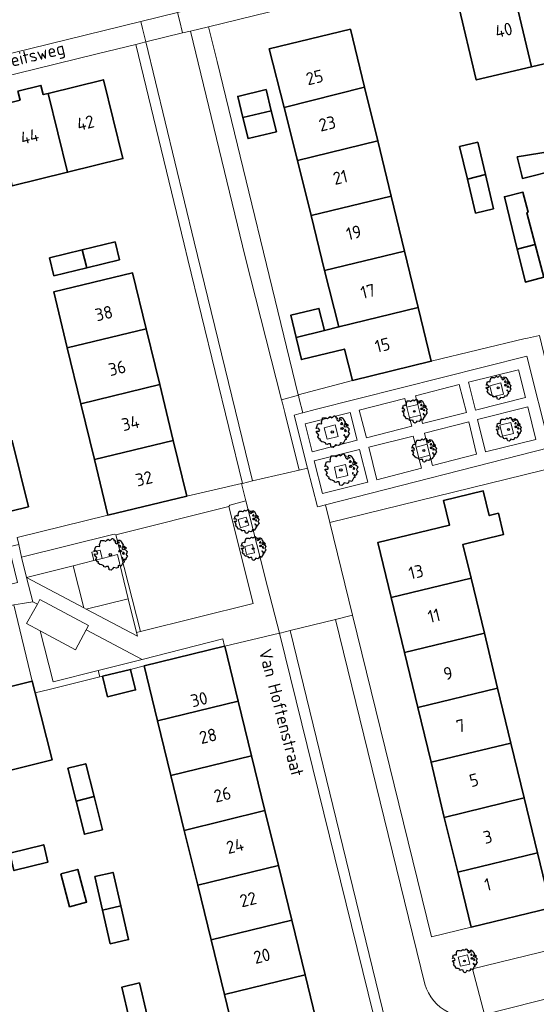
# Model space of a CAD drawing. Header units: metres. Extents: x 152391 to 157968, y 462336 to 467280.
# Tile 689 of 736: x 157093 to 157148, y 464589 to 464694. Entities that reach past the tile are written whole.
import ezdxf
from ezdxf.enums import TextEntityAlignment as Align

# ---------------------------------------------------------------- set-up
doc = ezdxf.new("R2010")
doc.units = ezdxf.units.M
doc.header["$LTSCALE"] = 0.75
doc.layers.get('0').update_dxf_attribs({"lineweight": 25})
for name, color, linetype, lineweight in [('B-GV-GR-BOOM-S', 252, 'Continuous', 25), ('B-WE-GR-GROENVOORZIENING-GV', 251, 'Continuous', 18), ('B-WE-GR-HAAG-GV', 251, 'Continuous', 13), ('B-WE-OG-BEBOUWING-GV', 6, 'Continuous', 35), ('B-WE-OG-BEBOUWING-T18', 1, 'Continuous', 18), ('B-WE-OG-TERREIN_ONBEGROEID-GV', 251, 'Continuous', 18), ('B-WE-OG-TOPOGRAFIE-T18', 1, 'Continuous', 18), ('B-WE-VH-VERHARDING_BETONSTRAATSTEEN-GV', 251, 'Continuous', 18), ('B-WE-VH-VERHARDING_SIERBESTRATING-GV', 251, 'Continuous', 18), ('B-WE-VH-VERHARDING_TEGEL-GV', 251, 'Continuous', 18), ('B-WE-VH-VERHARDING_TEGEL_RUBBER-GV', 251, 'Continuous', 18)]:
    doc.layers.add(name, color=color, linetype=linetype, lineweight=lineweight)
doc.styles.add('NLCS-ISO-M750-T18', font='NLCS-ISO.ttf', dxfattribs={"height": 1.35})

# ---------------------------------------------------------------- blocks, each defined once
blk = doc.blocks.new('SGR-BOOM_21_30')
at = {"linetype": 'Continuous'}
for p, q in [((-1.13, 1.09), (-1.11, 1.19)), ((-1.12, 0.92), (-1.13, 1.09)), ((-1.11, 1.19), (-1.05, 1.33)), ((-1.05, 1.33), (-1.02, 1.5)), ((-1.02, 1.5), (-0.67, 1.5)), ((-0.67, 1.5), (-0.52, 1.43)), ((-0.52, 1.43), (-0.47, 1.45)), ((-0.47, 1.45), (-0.37, 1.55)), ((-0.37, 1.55), (-0.23, 1.65)), ((-0.23, 1.65), (-0.13, 1.58)), ((-0.13, 1.58), (-0.06, 1.52)), ((-0.06, 1.52), (0.07, 1.58)), ((0.07, 1.58), (0.2, 1.71)), ((0.2, 1.71), (0.26, 1.73)), ((0.26, 1.73), (0.33, 1.7)), ((0.33, 1.7), (0.39, 1.65)), ((0.4, 1.53), (0.38, 1.5)), ((0.38, 1.5), (0.53, 1.52)), ((0.39, 1.65), (0.4, 1.53)), ((0.54, 1.48), (0.51, 1.29)), ((0.51, 1.29), (0.57, 1.24)), ((0.53, 1.52), (0.54, 1.48)), ((0.57, 1.24), (0.69, 1.15)), ((0.69, 1.15), (0.75, 1.2)), ((0.75, 1.2), (0.8, 1.29)), ((0.79, 1.4), (0.89, 1.56)), ((0.8, 1.29), (0.79, 1.4)), ((0.89, 1.56), (1.02, 1.53)), ((0.97, 1.37), (0.93, 1.33)), ((0.93, 1.33), (0.95, 1.25)), ((0.95, 1.25), (0.96, 1.24)), ((0.96, 1.27), (0.97, 1.37)), ((1.02, 1.53), (1.16, 1.45)), ((1.16, 1.45), (1.25, 1.27)), ((1.25, 1.27), (1.38, 1.06)), ((1.38, 1.06), (1.32, 0.79)), ((-1.7, 0.37), (-1.66, 0.48)), ((-1.49, 0.41), (-1.7, 0.37)), ((-1.68, -0.03), (-1.67, 0.09)), ((-1.67, 0.09), (-1.39, 0.07)), ((-1.66, 0.48), (-1.6, 0.53)), ((-1.63, 0.58), (-1.53, 0.87)), ((-1.6, 0.53), (-1.63, 0.58)), ((-1.53, 0.87), (-1.46, 0.86)), ((-1.42, 0.33), (-1.49, 0.41)), ((-1.46, 0.86), (-1.34, 0.91)), ((-1.33, 0.18), (-1.42, 0.33)), ((-1.39, 0.07), (-1.33, 0.18)), ((-1.34, 0.91), (-1.18, 0.86)), ((-1.18, 0.86), (-1.12, 0.92)), ((0.94, 0.91), (0.89, 0.87)), ((0.89, 0.87), (0.93, 0.83)), ((0.93, 0.41), (0.89, 0.33)), ((0.89, 0.33), (1.03, 0.32)), ((0.93, 0.83), (0.98, 0.84)), ((1.05, 0.46), (0.93, 0.41)), ((0.97, 0.97), (0.94, 0.91)), ((1.03, 0.97), (0.97, 0.97)), ((0.98, 0.84), (1.03, 0.78)), ((1.08, 0.94), (1.03, 0.97)), ((1.03, 0.78), (1.08, 0.84)), ((1.03, 0.32), (1.11, 0.25)), ((1.11, 0.46), (1.05, 0.46)), ((1.12, 0.87), (1.08, 0.94)), ((1.08, 0.84), (1.12, 0.87)), ((1.22, 0.4), (1.11, 0.46)), ((1.11, 0.25), (1.2, 0.37)), ((1.2, 0.37), (1.24, 0.41)), ((1.32, 0.79), (1.23, 0.69)), ((1.23, 0.69), (1.27, 0.63)), ((1.27, 0.63), (1.38, 0.56)), ((1.34, 0.18), (1.31, 0.1)), ((1.43, 0.05), (1.31, 0.1)), ((1.36, 0.3), (1.34, 0.23)), ((1.34, 0.23), (1.34, 0.18)), ((1.43, 0.23), (1.36, 0.3)), ((1.38, 0.56), (1.44, 0.6)), ((1.47, 0.2), (1.43, 0.23)), ((1.43, 0.05), (1.51, 0.14)), ((1.47, 0.86), (1.44, 0.81)), ((1.44, 0.81), (1.46, 0.74)), ((1.44, 0.6), (1.57, 0.56)), ((1.46, 0.74), (1.53, 0.69)), ((1.54, 0.86), (1.47, 0.86)), ((1.51, 0.14), (1.47, 0.2)), ((1.53, 0.73), (1.64, 0.68)), ((1.53, 0.69), (1.54, 0.73)), ((1.62, 0.76), (1.54, 0.86)), ((1.57, 0.56), (1.64, 0.51)), ((1.73, 0.71), (1.62, 0.76)), ((1.64, 0.68), (1.73, 0.71)), ((1.64, 0.51), (1.81, 0.32)), ((1.72, 0.1), (1.67, 0.04)), ((1.67, 0.04), (1.76, -0.09)), ((1.81, 0.32), (1.72, 0.1)), ((-1.54, -0.18), (-1.68, -0.03)), ((-1.55, -0.51), (-1.49, -0.42)), ((-1.35, -0.75), (-1.55, -0.51)), ((-1.44, -0.32), (-1.54, -0.18)), ((-1.49, -0.42), (-1.44, -0.32)), ((-1.25, -0.78), (-1.35, -0.75)), ((-1.27, -0.9), (-1.25, -0.78)), ((-1.11, -1.05), (-1.27, -0.9)), ((-0.91, -1.08), (-1.11, -1.05)), ((1.29, -1.01), (1.18, -1.24)), ((1.29, -0.29), (1.24, -0.36)), ((1.24, -0.36), (1.25, -0.42)), ((1.26, -0.42), (1.33, -0.41)), ((1.33, -0.34), (1.29, -0.29)), ((1.36, -0.88), (1.29, -1.01)), ((1.33, -0.41), (1.33, -0.34)), ((1.37, -0.83), (1.36, -0.88)), ((1.48, -0.8), (1.37, -0.83)), ((1.46, -0.47), (1.39, -0.59)), ((1.39, -0.59), (1.43, -0.64)), ((1.43, -0.64), (1.5, -0.7)), ((1.58, -0.59), (1.46, -0.47)), ((1.5, -0.7), (1.48, -0.8)), ((1.66, -0.52), (1.58, -0.59)), ((1.68, -0.42), (1.66, -0.52)), ((1.72, -0.31), (1.68, -0.42)), ((1.84, -0.18), (1.72, -0.31)), ((1.76, -0.09), (1.84, -0.18)), ((-0.67, -1.18), (-0.91, -1.08)), ((-0.68, -1.29), (-0.67, -1.18)), ((-0.55, -1.33), (-0.68, -1.29)), ((-0.4, -1.26), (-0.55, -1.33)), ((-0.19, -1.28), (-0.4, -1.26)), ((-0.16, -1.43), (-0.19, -1.28)), ((-0.13, -1.49), (-0.16, -1.43)), ((-0.1, -1.61), (-0.13, -1.49)), ((0.11, -1.67), (-0.1, -1.61)), ((0.25, -1.52), (0.11, -1.67)), ((0.36, -1.38), (0.25, -1.52)), ((0.68, -1.44), (0.36, -1.38)), ((0.83, -1.36), (0.68, -1.44)), ((0.84, -1.16), (0.83, -1.36)), ((1.03, -1.18), (0.84, -1.16)), ((1.18, -1.24), (1.03, -1.18))]:
    blk.add_line(p, q, dxfattribs=at)
blk.add_circle((0, 0), 0.126, dxfattribs=at)
blk = doc.blocks.new('SGR-BOOM_0_20')
at = {"linetype": 'Continuous'}
for p, q in [((-0.79, 1), (-0.76, 1.12)), ((-0.76, 1.12), (-0.5, 1.12)), ((-0.5, 1.12), (-0.39, 1.07)), ((-0.39, 1.07), (-0.35, 1.09)), ((-0.35, 1.09), (-0.27, 1.16)), ((-0.27, 1.16), (-0.17, 1.24)), ((-0.17, 1.24), (-0.1, 1.19)), ((-0.1, 1.19), (-0.05, 1.14)), ((-0.05, 1.14), (0.05, 1.19)), ((0.05, 1.19), (0.15, 1.28)), ((0.15, 1.28), (0.2, 1.3)), ((0.2, 1.3), (0.25, 1.27)), ((0.25, 1.27), (0.29, 1.24)), ((0.3, 1.15), (0.28, 1.12)), ((0.28, 1.12), (0.4, 1.14)), ((0.29, 1.24), (0.3, 1.15)), ((0.41, 1.11), (0.38, 0.96)), ((0.4, 1.14), (0.41, 1.11)), ((0.59, 1.05), (0.67, 1.17)), ((0.67, 1.17), (0.76, 1.15)), ((0.76, 1.15), (0.87, 1.09)), ((0.87, 1.09), (0.94, 0.95)), ((-1.28, 0.27), (-1.24, 0.36)), ((-1.12, 0.31), (-1.28, 0.27)), ((-1.26, -0.02), (-1.25, 0.06)), ((-1.25, 0.06), (-1.04, 0.05)), ((-1.24, 0.36), (-1.2, 0.4)), ((-1.22, 0.43), (-1.15, 0.66)), ((-1.2, 0.4), (-1.22, 0.43)), ((-1.15, 0.66), (-1.09, 0.64)), ((-1.07, 0.25), (-1.12, 0.31)), ((-1.09, 0.64), (-1.01, 0.68)), ((-1, 0.14), (-1.07, 0.25)), ((-1.04, 0.05), (-1, 0.14)), ((-1.01, 0.68), (-0.88, 0.64)), ((-0.88, 0.64), (-0.84, 0.69)), ((-0.85, 0.82), (-0.83, 0.89)), ((-0.84, 0.69), (-0.85, 0.82)), ((-0.83, 0.89), (-0.79, 1)), ((0.38, 0.96), (0.42, 0.93)), ((0.42, 0.93), (0.52, 0.87)), ((0.52, 0.87), (0.56, 0.9)), ((0.56, 0.9), (0.6, 0.96)), ((0.6, 0.96), (0.59, 1.05)), ((0.7, 0.68), (0.67, 0.66)), ((0.67, 0.66), (0.69, 0.62)), ((0.69, 0.31), (0.67, 0.25)), ((0.67, 0.25), (0.77, 0.24)), ((0.73, 1.03), (0.69, 1)), ((0.69, 1), (0.71, 0.94)), ((0.69, 0.62), (0.74, 0.63)), ((0.79, 0.35), (0.69, 0.31)), ((0.73, 0.73), (0.7, 0.68)), ((0.71, 0.94), (0.72, 0.93)), ((0.72, 0.95), (0.73, 1.03)), ((0.77, 0.73), (0.73, 0.73)), ((0.74, 0.63), (0.77, 0.58)), ((0.81, 0.71), (0.77, 0.73)), ((0.77, 0.58), (0.81, 0.63)), ((0.77, 0.24), (0.83, 0.19)), ((0.83, 0.35), (0.79, 0.35)), ((0.84, 0.66), (0.81, 0.71)), ((0.81, 0.63), (0.84, 0.66)), ((0.91, 0.3), (0.83, 0.35)), ((0.83, 0.19), (0.9, 0.27)), ((0.9, 0.27), (0.93, 0.31)), ((0.99, 0.59), (0.92, 0.52)), ((0.92, 0.52), (0.96, 0.47)), ((0.94, 0.95), (1.03, 0.79)), ((0.96, 0.47), (1.03, 0.42)), ((1.01, 0.14), (0.98, 0.08)), ((1.08, 0.04), (0.98, 0.08)), ((1.03, 0.79), (0.99, 0.59)), ((1.02, 0.22), (1.01, 0.18)), ((1.01, 0.18), (1.01, 0.14)), ((1.07, 0.18), (1.02, 0.22)), ((1.03, 0.42), (1.08, 0.45)), ((1.1, 0.15), (1.07, 0.18)), ((1.1, 0.64), (1.08, 0.61)), ((1.08, 0.61), (1.1, 0.56)), ((1.08, 0.45), (1.17, 0.42)), ((1.08, 0.04), (1.13, 0.1)), ((1.16, 0.64), (1.1, 0.64)), ((1.1, 0.56), (1.15, 0.52)), ((1.13, 0.1), (1.1, 0.15)), ((1.15, 0.55), (1.23, 0.51)), ((1.15, 0.52), (1.16, 0.55)), ((1.22, 0.57), (1.16, 0.64)), ((1.17, 0.42), (1.23, 0.39)), ((1.3, 0.53), (1.22, 0.57)), ((1.23, 0.51), (1.3, 0.53)), ((1.23, 0.39), (1.36, 0.24)), ((1.29, 0.08), (1.25, 0.03)), ((1.25, 0.03), (1.32, -0.07)), ((1.36, 0.24), (1.29, 0.08)), ((-1.15, -0.13), (-1.26, -0.02)), ((-1.16, -0.38), (-1.12, -0.32)), ((-1.02, -0.56), (-1.16, -0.38)), ((-1.08, -0.24), (-1.15, -0.13)), ((-1.12, -0.32), (-1.08, -0.24)), ((-0.94, -0.59), (-1.02, -0.56)), ((-0.95, -0.67), (-0.94, -0.59)), ((-0.83, -0.79), (-0.95, -0.67)), ((-0.68, -0.81), (-0.83, -0.79)), ((-0.5, -0.88), (-0.68, -0.81)), ((-0.51, -0.97), (-0.5, -0.88)), ((-0.41, -0.99), (-0.51, -0.97)), ((-0.3, -0.95), (-0.41, -0.99)), ((-0.14, -0.96), (-0.3, -0.95)), ((-0.12, -1.07), (-0.14, -0.96)), ((0.27, -1.03), (0.19, -1.14)), ((0.51, -1.08), (0.27, -1.03)), ((0.62, -1.02), (0.51, -1.08)), ((0.63, -0.87), (0.62, -1.02)), ((0.77, -0.88), (0.63, -0.87)), ((0.89, -0.93), (0.77, -0.88)), ((0.96, -0.76), (0.89, -0.93)), ((0.96, -0.22), (0.93, -0.27)), ((0.93, -0.27), (0.94, -0.32)), ((0.95, -0.32), (1, -0.3)), ((1, -0.26), (0.96, -0.22)), ((1.02, -0.66), (0.96, -0.76)), ((1, -0.3), (1, -0.26)), ((1.03, -0.63), (1.02, -0.66)), ((1.11, -0.6), (1.03, -0.63)), ((1.1, -0.35), (1.04, -0.44)), ((1.04, -0.44), (1.07, -0.48)), ((1.07, -0.48), (1.12, -0.53)), ((1.18, -0.44), (1.1, -0.35)), ((1.12, -0.53), (1.11, -0.6)), ((1.24, -0.39), (1.18, -0.44)), ((1.26, -0.32), (1.24, -0.39)), ((1.29, -0.23), (1.26, -0.32)), ((1.38, -0.13), (1.29, -0.23)), ((1.32, -0.07), (1.38, -0.13)), ((-0.1, -1.12), (-0.12, -1.07)), ((-0.07, -1.2), (-0.1, -1.12)), ((0.08, -1.25), (-0.07, -1.2)), ((0.19, -1.14), (0.08, -1.25))]:
    blk.add_line(p, q, dxfattribs=at)
blk.add_circle((0, 0), 0.0948, dxfattribs=at)

msp = doc.modelspace()

# ---------------------------------------------------------------- linework, layer by layer
at = {"layer": 'B-WE-GR-GROENVOORZIENING-GV'}
for points in [[(157143.32, 464655.39), (157143.61, 464654.21), (157144.78, 464654.49), (157144.49, 464655.68)], [(157135.63, 464653.4), (157134.47, 464653.11), (157134.76, 464651.95), (157135.92, 464652.23)], [(157145.83, 464650.28), (157145.56, 464651.46), (157144.38, 464651.19), (157144.65, 464650.01)], [(157126.83, 464651.2), (157125.65, 464650.89), (157125.96, 464649.68), (157127.15, 464649.98)], [(157136.92, 464647.96), (157136.63, 464649.14), (157135.45, 464648.84), (157135.74, 464647.67)], [(157127.91, 464646.97), (157126.75, 464646.7), (157127.01, 464645.54), (157128.17, 464645.81)], [(157116.73, 464640.24), (157117.59, 464640.49), (157117.33, 464641.36), (157116.48, 464641.1)], [(157101.07, 464636.73), (157101.96, 464636.94), (157101.74, 464637.84), (157100.86, 464637.63)], [(157117.17, 464638.24), (157117.37, 464637.36), (157118.21, 464637.56), (157118.01, 464638.43)], [(157101.71, 464624.32), (157101.99, 464624.39), (157104.99, 464625.12), (157106.44, 464625.48), (157115.02, 464627.58), (157114.82, 464628.38), (157106.21, 464626.19), (157101.54, 464625)], [(157140.92, 464594.65), (157139.95, 464594.41), (157140.2, 464593.44), (157141.17, 464593.68)]]:
    msp.add_lwpolyline(points, close=True, dxfattribs=at)
at = {"layer": 'B-WE-GR-HAAG-GV'}
msp.add_lwpolyline([(157101.71, 464624.32), (157101.99, 464624.39), (157104.99, 464625.12), (157106.44, 464625.48), (157115.02, 464627.58), (157114.82, 464628.38), (157106.21, 464626.19), (157101.54, 464625)], close=True, dxfattribs=at)
at = {"layer": 'B-WE-OG-BEBOUWING-GV'}
for points in [[(157151.67, 464699.08), (157145.79, 464697.68), (157147.75, 464689.42), (157153.63, 464690.81)], [(157147.75, 464689.42), (157145.79, 464697.68), (157139.91, 464696.29), (157141.87, 464688.02)], [(157128.46, 464693.43), (157119.77, 464691.32), (157121.37, 464685.07), (157129.96, 464687.26)], [(157090.3, 464685.13), (157092.36, 464676.72), (157098.27, 464678.17), (157096.2, 464686.58), (157095.67, 464686.45), (157095.43, 464687.43), (157092.97, 464686.83), (157093.21, 464685.85)], [(157098.27, 464678.17), (157104.17, 464679.62), (157102.1, 464688.03), (157096.2, 464686.58)], [(157122.81, 464679.43), (157131.35, 464681.51), (157129.96, 464687.26), (157121.37, 464685.07)], [(157116.98, 464684), (157119.99, 464684.73), (157119.45, 464686.98), (157116.43, 464686.25)], [(157116.98, 464684), (157117.53, 464681.76), (157120.54, 464682.49), (157119.99, 464684.73)], [(157124.24, 464673.55), (157132.78, 464675.63), (157131.35, 464681.51), (157122.81, 464679.43)], [(157142.02, 464681.37), (157140.09, 464680.9), (157140.92, 464677.44), (157142.85, 464677.91)], [(157150.46, 464678.41), (157149.98, 464680.41), (157146.24, 464679.81), (157146.72, 464677.82), (157146.79, 464677.5)], [(157143.72, 464674.27), (157142.85, 464677.91), (157140.92, 464677.44), (157141.79, 464673.81)], [(157125.67, 464667.67), (157134.21, 464669.75), (157132.78, 464675.63), (157124.24, 464673.55)], [(157146.24, 464669.97), (157148.14, 464670.46), (157147.26, 464673.85), (157147.4, 464673.89), (157146.84, 464676.04), (157144.87, 464675.55)], [(157103.8, 464668.81), (157103.33, 464670.74), (157099.84, 464669.88), (157100.31, 464667.96)], [(157148.14, 464670.46), (157146.24, 464669.97), (157147.11, 464666.45), (157147.24, 464666.49), (157149.06, 464666.96)], [(157096.82, 464667.11), (157100.31, 464667.96), (157099.84, 464669.88), (157096.35, 464669.03)], [(157134.21, 464669.75), (157125.67, 464667.67), (157127.21, 464661.66), (157135.67, 464663.72)], [(157098.24, 464659.43), (157106.66, 464661.47), (157105.21, 464667.43), (157096.8, 464665.39)], [(157125.66, 464661.28), (157125.08, 464663.64), (157122.07, 464662.91), (157122.64, 464660.55)], [(157128.66, 464655.95), (157137.06, 464657.99), (157135.67, 464663.72), (157127.21, 464661.66), (157125.66, 464661.28), (157122.64, 464660.55), (157123.22, 464658.18), (157127.81, 464659.3)], [(157098.24, 464659.43), (157099.68, 464653.47), (157108.1, 464655.51), (157106.66, 464661.47)], [(157099.68, 464653.47), (157101.13, 464647.52), (157109.54, 464649.55), (157108.1, 464655.51)], [(157090.48, 464649.05), (157090.86, 464647.48), (157092.2, 464642), (157094.1, 464642.47), (157092.37, 464649.51)], [(157102.57, 464641.56), (157110.99, 464643.59), (157109.54, 464649.55), (157101.13, 464647.52)], [(157132.78, 464632.78), (157141.31, 464634.85), (157140.44, 464638.46), (157144.78, 464639.52), (157144.23, 464641.77), (157143.25, 464641.53), (157142.61, 464644.16), (157138.36, 464643.13), (157139, 464640.5), (157131.36, 464638.65)], [(157134.2, 464626.92), (157142.73, 464628.99), (157141.31, 464634.85), (157132.78, 464632.78)], [(157135.62, 464621.06), (157144.15, 464623.13), (157142.73, 464628.99), (157134.2, 464626.92)], [(157107.87, 464619.63), (157116.46, 464621.73), (157115.04, 464627.58), (157115.02, 464627.58), (157106.44, 464625.48)], [(157101.99, 464624.39), (157102.53, 464622.19), (157105.53, 464622.92), (157104.99, 464625.12)], [(157094.83, 464622.6), (157094.51, 464623.87), (157088.52, 464622.37), (157090.62, 464613.96), (157096.61, 464615.46)], [(157137.04, 464615.2), (157145.57, 464617.26), (157144.15, 464623.13), (157135.62, 464621.06)], [(157117.89, 464615.89), (157116.46, 464621.73), (157107.87, 464619.63), (157109.29, 464613.79)], [(157146.99, 464611.4), (157145.57, 464617.26), (157137.04, 464615.2), (157138.46, 464609.33)], [(157117.89, 464615.89), (157109.29, 464613.79), (157110.72, 464607.94), (157119.33, 464610.05)], [(157101.09, 464611.56), (157100.21, 464615.05), (157098.3, 464614.57), (157099.18, 464611.07)], [(157099.18, 464611.07), (157100.07, 464607.53), (157101.98, 464608.01), (157101.09, 464611.56)], [(157139.89, 464603.47), (157148.41, 464605.54), (157146.99, 464611.4), (157138.46, 464609.33)], [(157119.33, 464610.05), (157110.72, 464607.94), (157112.15, 464602.1), (157120.76, 464604.2)], [(157092.11, 464605.49), (157092.55, 464603.65), (157096.18, 464604.56), (157095.73, 464606.4)], [(157148.41, 464605.54), (157139.89, 464603.47), (157141.31, 464597.6), (157149.83, 464599.68)], [(157120.76, 464604.2), (157112.15, 464602.1), (157113.58, 464596.25), (157122.19, 464598.36)], [(157097.55, 464603.29), (157098.48, 464599.79), (157100.29, 464600.28), (157099.35, 464603.78)], [(157102.01, 464599.42), (157103.95, 464599.87), (157103.12, 464603.46), (157101.18, 464603.01)], [(157103.95, 464599.87), (157102.01, 464599.42), (157102.83, 464595.84), (157104.77, 464596.29)], [(157123.62, 464592.52), (157122.19, 464598.36), (157113.58, 464596.25), (157115.01, 464590.41)], [(157104.89, 464587.73), (157106.76, 464588.18), (157105.93, 464591.67), (157104.06, 464591.22)], [(157116.43, 464584.57), (157125.05, 464586.67), (157123.62, 464592.52), (157115.01, 464590.41)]]:
    msp.add_lwpolyline(points, close=True, dxfattribs=at)
at = {"layer": 'B-WE-OG-TERREIN_ONBEGROEID-GV'}
msp.add_lwpolyline([(157115.47, 464642.49), (157103.41, 464639.47), (157106.06, 464629.17), (157118.08, 464632.16)], close=True, dxfattribs=at)
at = {"layer": 'B-WE-VH-VERHARDING_BETONSTRAATSTEEN-GV'}
for points in [[(157057.24, 464682.27), (157106.09, 464694.25), (157110, 464695.21), (157144.32, 464703.62), (157157.49, 464706.83), (157156.01, 464712.76), (157145.29, 464710.13), (157142.87, 464709.54), (157140.45, 464708.95), (157065.9, 464690.67), (157059.97, 464689.21), (157044.7, 464685.4), (157045.5, 464682.03), (157046.63, 464677.14), (157046.65, 464677.15), (157049.2, 464666.33), (157050.07, 464662.81), (157057.62, 464632.34), (157058.59, 464628.35), (157072.06, 464573.33), (157072.44, 464571.79)], [(157136.39, 464591.52), (157126.85, 464630.45), (157122.01, 464629.27)], [(157161.15, 464602.44), (157159.68, 464602.09), (157154.2, 464600.74), (157151.23, 464600.02), (157149.83, 464599.68), (157141.31, 464597.6), (157137.09, 464596.58), (157128.68, 464630.9), (157126.85, 464630.45), (157136.39, 464591.52)], [(157122.01, 464629.27), (157133.62, 464581.71), (157188.14, 464595.04), (157187.08, 464599.35), (157184.17, 464598.63), (157164.21, 464593.69), (157162, 464593.16), (157142.74, 464588.28)], [(157142.74, 464588.28), (157141.45, 464593.15), (157163.05, 464598.43), (157183.01, 464603.34), (157185.92, 464604.06), (157184.89, 464608.2), (157179.71, 464606.97), (157169.27, 464604.4), (157162.97, 464602.89), (157161.15, 464602.44)]]:
    msp.add_lwpolyline(points, dxfattribs=at)
for points in [[(157113.3, 464693.69), (157111.37, 464693.23), (157117.21, 464669.14), (157121.08, 464653.89), (157122.89, 464654.38), (157122.88, 464654.4), (157114.21, 464689.97)], [(157110.53, 464693.03), (157106.63, 464692.08), (157111.79, 464670.75), (157118.01, 464645.23), (157122.96, 464646.39), (157121.46, 464652.53), (157121.18, 464653.54), (157121.08, 464653.89), (157117.21, 464669.14), (157111.37, 464693.23)], [(157111.1, 464668.85), (157116.92, 464644.97), (157118.01, 464645.23), (157111.79, 464670.75), (157106.63, 464692.08), (157105.54, 464691.81), (157110.7, 464670.48)], [(157123.35, 464652.5), (157123.19, 464652.46), (157122.45, 464652.26), (157123.87, 464646.6), (157124.92, 464642.46), (157125.1, 464642.51), (157125.8, 464642.68), (157149.72, 464648.8), (157147.27, 464658.55), (157124.68, 464652.85)], [(157146.37, 464657.08), (157147.11, 464654.12), (157141.79, 464652.79), (157141.05, 464655.75)], [(157134.76, 464651.95), (157134.99, 464651.06), (157130.16, 464649.83), (157129.39, 464652.79), (157134.23, 464654.02), (157134.47, 464653.11), (157135.63, 464653.4), (157135.39, 464654.32), (157140.06, 464655.5), (157140.83, 464652.54), (157136.14, 464651.35), (157135.92, 464652.23)], [(157129.17, 464649.59), (157124.36, 464648.35), (157123.6, 464651.31), (157128.41, 464652.54)], [(157142.01, 464651.8), (157147.37, 464653.12), (157148.22, 464649.65), (157142.86, 464648.33)], [(157135.74, 464647.67), (157136.02, 464646.58), (157131.27, 464645.36), (157130.39, 464648.82), (157135.15, 464650.02), (157135.45, 464648.84), (157136.63, 464649.14), (157136.34, 464650.32), (157141.07, 464651.52), (157141.9, 464648.08), (157137.2, 464646.88), (157136.92, 464647.96)], [(157129.42, 464648.59), (157130.3, 464645.1), (157125.46, 464643.89), (157124.59, 464647.38)], [(157117.28, 464643.1), (157115.57, 464642.65), (157115.47, 464642.49), (157118.08, 464632.16), (157106.06, 464629.17), (157105.63, 464629.06), (157105.72, 464628.68), (157100.26, 464631.56), (157099.99, 464631.7), (157093.89, 464634.92), (157094.57, 464632.34), (157095.05, 464632.09), (157095.31, 464632.57), (157100.51, 464629.81), (157100.26, 464629.33), (157106.21, 464626.19), (157114.82, 464628.38), (157115.02, 464627.58), (157115.04, 464627.58), (157120.88, 464628.99), (157119.61, 464633.93)], [(157116.73, 464640.24), (157116.48, 464641.1), (157117.33, 464641.36), (157117.59, 464640.49)], [(157103.41, 464639.47), (157103.23, 464639.56), (157093.36, 464637.08), (157093.89, 464634.92), (157098.86, 464636.17), (157101.07, 464636.73), (157100.86, 464637.63), (157101.74, 464637.84), (157101.96, 464636.94), (157103.59, 464637.37), (157104.74, 464632.66), (157105.63, 464629.06), (157106.06, 464629.17)], [(157093.36, 464637.08), (157093.06, 464638.45), (157092.02, 464638.2), (157092.92, 464634.39), (157067.11, 464627.97), (157067.64, 464625.83), (157092.52, 464632), (157093.46, 464632.16), (157094.57, 464632.34), (157093.89, 464634.92)], [(157117.17, 464638.24), (157118.01, 464638.43), (157118.21, 464637.56), (157117.37, 464637.36)], [(157122.01, 464629.27), (157120.94, 464629), (157120.88, 464628.99), (157130.93, 464588.11), (157133, 464579.63), (157134.96, 464580.11), (157188.59, 464593.23), (157188.14, 464595.04), (157133.62, 464581.71)], [(157142.74, 464588.28), (157162, 464593.16), (157164.21, 464593.69), (157184.17, 464598.63), (157183.78, 464600.22), (157183.01, 464603.34), (157163.05, 464598.43), (157141.45, 464593.15)], [(157140.92, 464594.65), (157141.17, 464593.68), (157140.2, 464593.44), (157139.95, 464594.41)]]:
    msp.add_lwpolyline(points, close=True, dxfattribs=at)
for points in [[(157142.74, 464588.28, -0.432034), (157136.39, 464591.52)], [(157136.39, 464591.52, 0.432034), (157142.74, 464588.28)]]:
    msp.add_lwpolyline(points, format="xyb", dxfattribs=at)
at = {"layer": 'B-WE-VH-VERHARDING_SIERBESTRATING-GV'}
for points in [[(157146.37, 464657.08), (157141.05, 464655.75), (157141.79, 464652.79), (157147.11, 464654.12)], [(157143.32, 464655.39), (157144.49, 464655.68), (157144.78, 464654.49), (157143.61, 464654.21)], [(157135.63, 464653.4), (157135.92, 464652.23), (157136.14, 464651.35), (157140.83, 464652.54), (157140.06, 464655.5), (157135.39, 464654.32)], [(157134.47, 464653.11), (157134.23, 464654.02), (157129.39, 464652.79), (157130.16, 464649.83), (157134.99, 464651.06), (157134.76, 464651.95)], [(157129.17, 464649.59), (157128.41, 464652.54), (157123.6, 464651.31), (157124.36, 464648.35)], [(157142.01, 464651.8), (157142.86, 464648.33), (157148.22, 464649.65), (157147.37, 464653.12)], [(157136.63, 464649.14), (157136.92, 464647.96), (157137.2, 464646.88), (157141.9, 464648.08), (157141.07, 464651.52), (157136.34, 464650.32)], [(157145.83, 464650.28), (157144.65, 464650.01), (157144.38, 464651.19), (157145.56, 464651.46)], [(157126.83, 464651.2), (157127.15, 464649.98), (157125.96, 464649.68), (157125.65, 464650.89)], [(157135.45, 464648.84), (157135.15, 464650.02), (157130.39, 464648.82), (157131.27, 464645.36), (157136.02, 464646.58), (157135.74, 464647.67)], [(157129.42, 464648.59), (157124.59, 464647.38), (157125.46, 464643.89), (157130.3, 464645.1)], [(157127.91, 464646.97), (157128.17, 464645.81), (157127.01, 464645.54), (157126.75, 464646.7)]]:
    msp.add_lwpolyline(points, close=True, dxfattribs=at)
at = {"layer": 'B-WE-VH-VERHARDING_TEGEL-GV'}
for points in [[(157157.49, 464706.83), (157144.32, 464703.62), (157110, 464695.21), (157110.2, 464694.38), (157110.53, 464693.03), (157111.37, 464693.23), (157113.3, 464693.69), (157137.58, 464699.66), (157137.59, 464699.64), (157138.96, 464699.99), (157144.85, 464701.44)], [(157057.88, 464680.16), (157076.09, 464684.59), (157077.81, 464685.01), (157101.42, 464690.8), (157105.54, 464691.81), (157106.63, 464692.08), (157106.28, 464693.49), (157106.09, 464694.25), (157057.24, 464682.27)]]:
    msp.add_lwpolyline(points, dxfattribs=at)
for points in [[(157106.09, 464694.25), (157106.28, 464693.49), (157106.63, 464692.08), (157110.53, 464693.03), (157110.2, 464694.38), (157110, 464695.21)], [(157149.3, 464657.95), (157148.6, 464660.73), (157147.32, 464660.47), (157147.1, 464660.43), (157137.06, 464657.99), (157128.66, 464655.95), (157122.88, 464654.4), (157122.89, 464654.38), (157122.98, 464653.99), (157123.35, 464652.5), (157124.68, 464652.85), (157147.27, 464658.55), (157149.72, 464648.8), (157125.8, 464642.68), (157126.26, 464640.79), (157148.87, 464646.35), (157151.92, 464647.09), (157151, 464650.88)], [(157123.87, 464646.6), (157122.45, 464652.26), (157123.19, 464652.46), (157123.35, 464652.5), (157122.98, 464653.99), (157122.89, 464654.38), (157121.08, 464653.89), (157121.18, 464653.54), (157121.46, 464652.53), (157122.96, 464646.39)], [(157125.8, 464642.68), (157125.1, 464642.51), (157124.92, 464642.46), (157123.87, 464646.6), (157122.96, 464646.39), (157118.01, 464645.23), (157116.92, 464644.97), (157116.81, 464644.94), (157117.28, 464643.1), (157119.61, 464633.93), (157120.88, 464628.99), (157120.94, 464629), (157122.01, 464629.27), (157126.85, 464630.45), (157128.68, 464630.9), (157126.26, 464640.79)], [(157093.06, 464638.45), (157093.36, 464637.08), (157103.23, 464639.56), (157103.41, 464639.47), (157115.47, 464642.49), (157115.57, 464642.65), (157117.28, 464643.1), (157116.81, 464644.94), (157110.99, 464643.59), (157102.57, 464641.56), (157092.9, 464639.2)], [(157101.96, 464636.94), (157101.07, 464636.73), (157098.86, 464636.17), (157099.99, 464631.7), (157100.26, 464631.56), (157104.74, 464632.66), (157103.59, 464637.37)], [(157099.99, 464631.7), (157098.86, 464636.17), (157093.89, 464634.92)], [(157104.74, 464632.66), (157100.26, 464631.56), (157105.72, 464628.68), (157105.63, 464629.06)], [(157093.46, 464632.16), (157092.52, 464632), (157094.51, 464623.87), (157094.83, 464622.6), (157096.31, 464622.98), (157101.71, 464624.32), (157101.54, 464625), (157096.72, 464623.78), (157095.35, 464629.22), (157093.9, 464630), (157094.76, 464631.57), (157095.05, 464632.09), (157094.57, 464632.34)], [(157101.54, 464625), (157106.21, 464626.19), (157100.26, 464629.33), (157099.12, 464627.21), (157095.35, 464629.22), (157096.72, 464623.78)]]:
    msp.add_lwpolyline(points, close=True, dxfattribs=at)
at = {"layer": 'B-WE-VH-VERHARDING_TEGEL_RUBBER-GV'}
msp.add_lwpolyline([(157095.05, 464632.09), (157094.76, 464631.57), (157093.9, 464630), (157095.35, 464629.22), (157099.12, 464627.21), (157100.26, 464629.33), (157100.51, 464629.81), (157095.31, 464632.57)], close=True, dxfattribs=at)

# ---------------------------------------------------------------- block references
at = {"layer": 'B-GV-GR-BOOM-S', "transparency": 33554559}
for name, p in [('SGR-BOOM_0_20', (157144.2, 464655.16)), ('SGR-BOOM_0_20', (157135.26, 464652.65)), ('SGR-BOOM_21_30', (157126.5, 464650.45)), ('SGR-BOOM_0_20', (157145.3, 464650.71)), ('SGR-BOOM_0_20', (157136.27, 464648.47)), ('SGR-BOOM_21_30', (157127.42, 464646.4)), ('SGR-BOOM_0_20', (157117.33, 464640.88)), ('SGR-BOOM_21_30', (157102.82, 464637.36)), ('SGR-BOOM_0_20', (157118.07, 464638)), ('SGR-BOOM_0_20', (157140.6, 464594))]:
    msp.add_blockref(name, p, dxfattribs=at)

# ---------------------------------------------------------------- texts
at = {"layer": 'B-WE-OG-BEBOUWING-T18', "style": 'NLCS-ISO-M750-T18'}
for s, rotation, p in [('40', 13.4, (157144.79, 464693.34)), ('25', 13.6, (157124.62, 464688.29)), ('42', 13.8, (157100.18, 464683.44)), ('23', 13.6, (157125.97, 464683.36)), ('44', 13.8, (157094.21, 464681.98)), ('21', 13.6, (157127.36, 464677.63)), ('19', 13.6, (157128.8, 464671.72)), ('17', 13.6, (157130.32, 464665.46)), ('38', 13.6, (157102.14, 464663.11)), ('15', 13.6, (157131.86, 464659.72)), ('36', 13.6, (157103.56, 464657.27)), ('34', 13.6, (157104.98, 464651.4)), ('32', 13.6, (157106.42, 464645.48)), ('13', 13.6, (157135.44, 464635.52)), ('11', 13.6, (157137.36, 464630.85)), ('9', 13.6, (157138.86, 464624.7)), ('30', 13.8, (157112.3, 464621.92)), ('7', 13.6, (157140.21, 464619.1)), ('28', 13.8, (157113.26, 464618.01)), ('5', 13.6, (157141.62, 464613.3)), ('26', 13.8, (157114.79, 464611.76)), ('24', 13.8, (157116.13, 464606.28)), ('3', 13.6, (157143.09, 464607.24)), ('1', 13.6, (157143.09, 464602.16)), ('22', 13.8, (157117.53, 464600.57)), ('20', 13.8, (157119, 464594.54))]:
    msp.add_text(s, height=1.35, rotation=rotation, dxfattribs=at).set_placement(p, align=Align.MIDDLE)
at = {"layer": 'B-WE-OG-TOPOGRAFIE-T18', "style": 'NLCS-ISO-M750-T18'}
for s, rotation, p in [('Illegaliteitsweg', 13.6, (157092.3, 464689.89)), ('Van Hoftenstraat', 284.7, (157121.08, 464620.51))]:
    msp.add_text(s, height=1.35, rotation=rotation, dxfattribs=at).set_placement(p, align=Align.MIDDLE)

doc.saveas('drawing.dxf')
